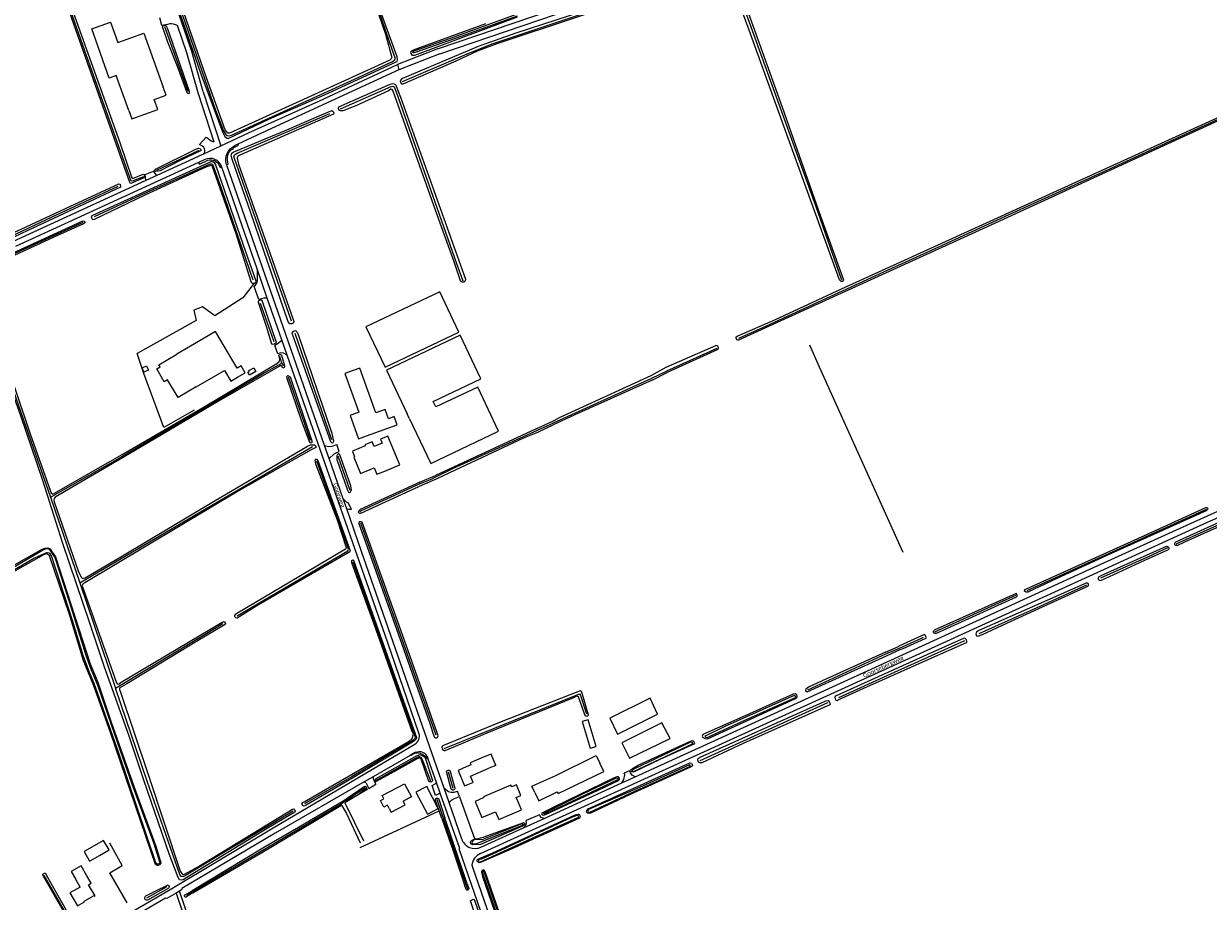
# Model space of a CAD drawing. Extents: x 177628 to 188968, y 384226 to 390673.
# Tile 312 of 393: x 183704 to 184380, y 388904 to 389405. Entities that reach past the tile are written whole.
import ezdxf

# ---------------------------------------------------------------- set-up
doc = ezdxf.new("R2010")
doc.units = 0
for name, color, linetype, lineweight in [('B01_T', 14, 'Continuous', 9), ('B02_F', 14, 'Continuous', 9), ('B02_T', 14, 'Continuous', 9), ('B03_F', 14, 'Continuous', 9), ('B11_S', 14, 'Continuous', 9), ('B14_F', 14, 'Continuous', 9), ('T02_F', 253, 'RASTER', 9), ('T03_F', 253, 'Continuous', 9), ('T04_F', 253, 'HAAG', 9), ('T07_F', 253, 'Continuous', 9), ('T09_F', 253, 'Continuous', 9), ('T22_F', 253, 'Continuous', 9), ('V00_F', 8, 'Continuous', 9), ('V00_T', 8, 'Continuous', 9), ('V06_F', 8, 'Continuous', 9), ('V06_T', 8, 'Continuous', 9), ('W01_F', 253, 'Continuous', 9), ('Z06', 7, 'Continuous', 9)]:
    doc.layers.add(name, color=color, linetype=linetype, lineweight=lineweight)
doc.styles.add('Legend', font='calibri.ttf')
doc.linetypes.add('HAAG', pattern='A,4,-1,[5,TOPOCAD.SHX,S=0.35,R=0,X=-0.35,Y=-0.35],-1', length=6)
doc.linetypes.add('RASTER', pattern='A,4,-1,[4,TOPOCAD.SHX,S=0.5,R=0,X=-0.5,Y=0],-1', length=6)

msp = doc.modelspace()

# ---------------------------------------------------------------- linework, layer by layer
at = {"layer": 'B01_T', "linetype": 'Continuous'}
for points in [[(183764.02, 389355.346), (183756.892, 389375.354), (183752.86, 389373.916), (183742.841, 389402.025), (183753.616, 389405.865), (183757.771, 389394.204), (183772.683, 389399.517), (183783.611, 389368.824)], [(183764.02, 389355.346), (183765.698, 389350.636), (183780.664, 389355.965), (183778.609, 389361.735), (183785.288, 389364.114), (183783.611, 389368.824)], [(183809.26, 389226.637), (183791.547, 389216.239)], [(183826.128, 389203.009), (183830.447, 389205.545), (183828.113, 389209.517), (183825.877, 389208.204), (183813.562, 389229.166), (183809.26, 389226.637)], [(183802.565, 389197.45), (183818.591, 389206.907), (183822.248, 389200.71), (183826.128, 389203.009)], [(183903.017, 389166.084), (183898.833, 389164.363), (183899.019, 389163.911)], [(183910.315, 389149.451), (183918.701, 389152.899), (183911.913, 389169.408), (183907.704, 389167.678), (183908.674, 389165.319), (183904.103, 389163.442), (183903.017, 389166.084)], [(183899.019, 389163.911), (183899.08, 389163.762), (183891.686, 389160.719), (183892.957, 389157.63), (183892.889, 389157.602)], [(183892.889, 389157.602), (183892.476, 389157.432), (183896.321, 389148.079), (183904.182, 389151.311), (183905.725, 389147.564), (183910.315, 389149.451)], [(183909.719, 388962.243), (183908.728, 388964.129), (183921.453, 388970.816), (183925.396, 388963.311), (183920.705, 388960.848)], [(183986.282, 388960.53), (183985.272, 388962.887), (183987.965, 388964.041), (183985.365, 388970.107), (183982.654, 388968.945), (183982.217, 388969.965), (183966.518, 388963.235), (183966.684, 388962.847), (183966.314, 388962.689)], [(183911.678, 388958.514), (183909.696, 388957.473), (183907.736, 388961.201), (183909.719, 388962.243)], [(183966.314, 388962.689), (183961.714, 388960.723), (183965.684, 388951.446), (183973.442, 388954.766), (183975.335, 388950.345), (183988.262, 388955.911), (183986.282, 388960.53)], [(183912.669, 388956.629), (183911.678, 388958.514)], [(183740.073, 388918.279), (183736.863, 388923.972), (183731.14, 388920.71), (183733.556, 388916.473)], [(183732.2, 388905.284), (183734.692, 388900.965), (183738.806, 388903.34), (183738.604, 388903.69), (183744.27, 388906.963), (183744.487, 388906.587), (183744.78, 388906.758), (183741.106, 388913.121), (183742.566, 388913.963), (183740.073, 388918.279)], [(183736.246, 388911.755), (183730.427, 388908.438), (183732.2, 388905.284)]]:
    msp.add_lwpolyline(points, dxfattribs=at)
at = {"layer": 'B02_F', "linetype": 'Continuous'}
for points in [[(183970.926, 388987.766), (183966.962, 388986.093)], [(183973.664, 388981.281), (183969.702, 388979.603)]]:
    msp.add_lwpolyline(points, dxfattribs=at)
at = {"layer": 'B02_T', "linetype": 'Continuous'}
for points in [[(183941.566, 389251.727), (183899.472, 389231.762), (183910.375, 389208.772), (183952.436, 389228.807), (183941.566, 389251.727)], [(183937.841, 389189.183), (183965.098, 389202.11), (183953.27, 389227.049), (183911.168, 389207.101), (183923.003, 389182.146)], [(183892.063, 389206.877), (183887.39, 389205.205), (183895.344, 389182.993), (183890.381, 389181.216), (183895.149, 389167.9), (183899.834, 389169.578)], [(183899.834, 389169.578), (183917.31, 389175.837), (183915.631, 389180.525), (183912.317, 389179.338), (183910.442, 389184.572), (183905.025, 389182.63), (183895.864, 389208.237), (183892.063, 389206.877)], [(183936.431, 389153.833), (183975.225, 389172.232), (183963.343, 389197.285), (183939.292, 389186.114)], [(183924.402, 389179.197), (183936.431, 389153.833)], [(183966.962, 388986.093), (183958.875, 388982.675), (183959.354, 388981.542), (183956.646, 388980.398)], [(183995.869, 388965.779), (183994.125, 388969.418), (184007.843, 388975.553), (184030.866, 388986.979), (184033.018, 388982.486)], [(183995.869, 388965.779), (183998.101, 388961.121), (184008.679, 388966.19), (184009.119, 388965.272), (184035.264, 388977.798), (184033.018, 388982.486)], [(183956.646, 388980.398), (183952.031, 388978.448), (183955.801, 388969.527), (183960.4, 388971.473)], [(183960.4, 388971.473), (183960.59, 388971.553), (183959.084, 388975.107), (183969.702, 388979.603)], [(183747.31, 388929.801), (183752.795, 388932.953), (183749.666, 388938.398), (183738.526, 388931.997), (183738.748, 388931.63)], [(183738.748, 388931.63), (183741.449, 388926.925)], [(183742.039, 388926.761), (183747.31, 388929.801)], [(183741.449, 388926.925), (183741.663, 388926.554), (183742.039, 388926.761)]]:
    msp.add_lwpolyline(points, dxfattribs=at)
at = {"layer": 'B03_F', "linetype": 'Continuous'}
for points in [[(184038.685, 389008.317), (184043.061, 388999.102), (184065.884, 389010.509), (184061.726, 389019.677), (184038.685, 389008.317)], [(184045.481, 388994.257), (184049.911, 388985.461), (184073.064, 388996.577), (184068.482, 389005.598), (184045.481, 388994.257)]]:
    msp.add_lwpolyline(points, dxfattribs=at)
at = {"layer": 'B11_S', "linetype": 'Continuous'}
for points in [[(183802.565, 389197.45), (183792.232, 389191.391), (183786.216, 389201.633), (183784.253, 389200.48), (183779.956, 389207.794), (183781.919, 389208.947), (183781.204, 389210.163), (183791.547, 389216.239)], [(183912.669, 388956.629), (183913.787, 388954.502), (183921.822, 388958.721), (183920.705, 388960.848)], [(183736.246, 388911.755), (183733.556, 388916.473)]]:
    msp.add_lwpolyline(points, dxfattribs=at)
at = {"layer": 'B14_F', "linetype": 'Continuous'}
for points in [[(183772.657, 389205.999), (183771.583, 389208.433), (183774.082, 389209.53), (183775.194, 389207.148), (183772.657, 389205.999)], [(183832.891, 389204.301), (183832.026, 389205.867), (183832.926, 389206.364), (183832.647, 389206.87), (183835.388, 389208.381), (183836.531, 389206.309), (183832.891, 389204.301)], [(183939.292, 389186.114), (183937.841, 389189.183)], [(183924.402, 389179.197), (183923.003, 389182.146)], [(184026.355, 389007.348), (184022.835, 389006.275), (184027.468, 388991.073), (184030.988, 388992.146), (184026.355, 389007.348)], [(183973.664, 388981.281), (183970.926, 388987.766)], [(183940.652, 388956.678), (183934.173, 388969.235), (183927.997, 388966.05), (183934.618, 388953.496), (183940.652, 388956.678)]]:
    msp.add_lwpolyline(points, dxfattribs=at)
at = {"layer": 'T02_F', "linetype": 'RASTER'}
msp.add_lwpolyline([(183835.534, 389256.681), (183829.15, 389248.363), (183813.155, 389238.119), (183806.141, 389243.295), (183801.218, 389241.372), (183802.45, 389235.454), (183768.787, 389216.512)], dxfattribs=at)
at = {"layer": 'T03_F', "linetype": 'Continuous'}
for points in [[(183801.374, 389184.24), (183783.947, 389174.243), (183772.666, 389205.089), (183768.787, 389216.512)], [(183896.177, 388934.359), (183941.217, 388955.301)]]:
    msp.add_lwpolyline(points, dxfattribs=at)
at = {"layer": 'T04_F', "linetype": 'HAAG'}
for points in [[(183895.039, 388964.436), (183887.427, 388959.808), (183897.962, 388938.149)], [(183900.439, 388967.719), (183895.039, 388964.436)], [(183961.647, 388939.35), (183953.143, 388963.083)], [(183763.111, 388902.688), (183753.265, 388919.82), (183760.315, 388924.067), (183753.186, 388936.816)]]:
    msp.add_lwpolyline(points, dxfattribs=at)
at = {"layer": 'T07_F', "linetype": 'Continuous'}
for points in [[(183774.934, 389469.346), (183782.124, 389446.175), (183813.467, 389355.607), (183818.133, 389343.824), (183819.241, 389341.859), (183820.19, 389341.056), (183821.354, 389340.906), (183822.624, 389341.391), (183892.983, 389373.216), (183914.236, 389383.283), (183915.675, 389384.126), (183916.092, 389384.686), (183916.166, 389385.461), (183914.757, 389389.023), (183895.877, 389444.203), (183870.696, 389516.945), (183864.594, 389535.267)], [(183772.4, 389317.57), (183766.443, 389315.175), (183765.397, 389314.997), (183764.551, 389317.192), (183736.549, 389395.87), (183714.784, 389458.208), (183705.611, 389484.865), (183704.907, 389486.432)], [(184083.963, 389431.191), (184106.116, 389438.371), (184106.443, 389438.148), (184106.952, 389437.038), (184156.062, 389301.063), (184171.005, 389258.74)], [(183920.366, 389372.018), (183957.286, 389387.84), (183972.108, 389393.596), (184078.687, 389429.516)], [(183797.896, 389366.271), (183784.566, 389403.24)], [(184112.425, 389225.264), (184128.11, 389232.359), (184157.521, 389246.004), (184195.188, 389263.288), (184226.533, 389277.597), (184264.693, 389295.107), (184322.418, 389321.372), (184408.227, 389360.597), (184475.782, 389391.297)], [(183884.874, 389356.35), (183913.885, 389369.105), (183914.723, 389369.304), (183915.488, 389368.85), (183916.63, 389366.092), (183951.18, 389267.927)], [(183856.94, 389235.039), (183835.319, 389297.137), (183824.337, 389327.953), (183823.982, 389329.4), (183824.306, 389330.044), (183825.952, 389331.047), (183878.842, 389353.706)], [(183780.132, 389321.298), (183804.164, 389332.729)], [(183834.987, 389258.43), (183819.121, 389304.849), (183812.271, 389324.146), (183812.024, 389324.513), (183811.311, 389324.83), (183810.33, 389324.703), (183770.523, 389306.825), (183744.199, 389294.645)], [(183685.812, 389278.527), (183720.214, 389294.698), (183758.045, 389312.247)], [(183737.853, 389291.38), (183697.312, 389273.007), (183675.133, 389261.997)], [(183951.18, 389267.927), (183954.831, 389258.17)], [(183675.133, 389261.997), (183693.877, 389207.683), (183719.273, 389134.464)], [(183847.078, 389223.267), (183839.26, 389245.212)], [(183879.885, 389167.356), (183858.972, 389228.045)], [(184071.249, 389206.637), (184099.92, 389219.607)], [(184206.286, 389102.864), (184188.488, 389142.133), (184175.24, 389171.691), (184158.385, 389208.77), (184152.947, 389221.295)], [(183851.47, 389211.154), (183850.351, 389214.956)], [(183719.273, 389134.464), (183756.293, 389155.548), (183795.294, 389178.433), (183840.347, 389204.925), (183851.47, 389211.154)], [(183851.47, 389211.154), (183852.311, 389209.488)], [(184062.987, 389202.7), (184070.636, 389206.36)], [(184070.636, 389206.36), (184071.249, 389206.637)], [(183867.77, 389166.8), (183855.135, 389203.041)], [(184006.607, 389176.902), (184062.608, 389202.527)], [(184062.608, 389202.527), (184062.987, 389202.7)], [(183997.142, 389172.675), (183949.172, 389150.909), (183939.509, 389146.175)], [(183997.453, 389172.816), (183997.142, 389172.675)], [(183997.453, 389172.816), (184004.578, 389175.973)], [(184004.578, 389175.973), (184006.607, 389176.902)], [(183736.032, 389085.544), (183811.438, 389130.002), (183868.986, 389163.416)], [(183883.343, 389158.186), (183890.239, 389138.44)], [(183825.862, 389066.749), (183889.19, 389103.942), (183889.531, 389104.729), (183889.109, 389106.053), (183871.441, 389155.068)], [(183930.673, 389142.235), (183937.24, 389145.063)], [(183939.509, 389146.175), (183937.24, 389145.063)], [(183930.673, 389142.235), (183896.66, 389126.751), (183895.905, 389126.082)], [(183719.273, 389134.464), (183736.032, 389085.544)], [(184276.938, 389081.155), (184379.359, 389127.692)], [(183896.326, 389119.778), (183939.268, 388998.673)], [(184396.508, 389123.259), (184373.71, 389113.065), (184361.854, 389107.643)], [(184357.147, 389105.491), (184345.781, 389100.294), (184318.85, 389088.158)], [(183892.042, 389097.478), (183914.341, 389034.943), (183927.412, 388998.041), (183927.483, 388997.229), (183926.906, 388996.119), (183925.775, 388995.298), (183891.549, 388974.947), (183864.401, 388959.292)], [(183736.032, 389085.544), (183756.411, 389025.359)], [(184310.854, 389084.267), (184282.518, 389071.22), (184249.443, 389056.488)], [(184224.357, 389057.496), (184270.9, 389078.66)], [(183756.411, 389025.359), (183817.8, 389062.372)], [(184241.207, 389052.442), (184201.094, 389034.347), (184169.202, 389019.846)], [(184204.042, 389048.258), (184216.581, 389053.96)], [(184216.581, 389053.96), (184217.822, 389054.524)], [(184151.743, 389024.443), (184196.361, 389045.102)], [(184196.361, 389045.102), (184204.042, 389048.258)], [(183857.808, 388955.12), (183819.298, 388932.14), (183796.858, 388918.585), (183795.385, 388917.849), (183794.692, 388917.651), (183793.983, 388917.748), (183793.09, 388918.907), (183774.604, 388972.21), (183756.411, 389025.359)], [(183944.023, 388991.009), (184021.422, 389022.065), (184021.974, 389021.266), (184025.422, 389010.649)], [(184162.995, 389016.998), (184121.117, 388998.003), (184090.066, 388983.8)], [(183905.53, 388972.801), (183926.437, 388984.681), (183929.565, 388986.307), (183929.98, 388986.371), (183930.507, 388985.914), (183931.28, 388985.062), (183931.934, 388983.774), (183936.495, 388971.807)], [(183949.21, 388967.992), (183946.516, 388977.367)], [(183884.835, 388959.172), (183898.975, 388968.614)], [(183943.508, 388951.429), (183940.055, 388961.87)], [(183800.848, 388909.392), (183845.724, 388935.891), (183884.835, 388959.172)], [(183884.835, 388959.172), (183885.147, 388958.967), (183885.321, 388958.761), (183885.395, 388958.634)], [(183885.395, 388958.634), (183888.253, 388953.708), (183896.23, 388937.129)], [(183943.508, 388951.429), (183943.606, 388951.144)], [(183943.606, 388951.144), (183956.443, 388913.462)], [(183736.021, 388882.904), (183715.754, 388918.473)], [(183785.822, 388911.957), (183774.192, 388905.511)], [(183800.848, 388909.392), (183796.843, 388907.123)], [(183956.443, 388913.462), (183957.521, 388910.633)]]:
    msp.add_lwpolyline(points, dxfattribs=at)
at = {"layer": 'T09_F', "linetype": 'Continuous'}
for points in [[(183705.727, 389488.408), (183722.277, 389439.519), (183738.957, 389392.967), (183758.848, 389337.112), (183765.729, 389316.901), (183765.868, 389316.797), (183766.81, 389316.836), (183772.211, 389318.95), (183772.664, 389318.917), (183773.016, 389318.22), (183773.192, 389317.697), (183772.323, 389316.822), (183765.252, 389313.69), (183764.868, 389313.932), (183764.587, 389314.315), (183722.72, 389432.926), (183704.134, 389485.158)], [(184118.249, 389401.218), (184105.263, 389436.573), (184105.035, 389436.9), (184103.901, 389436.896), (184083.844, 389429.864), (184083.264, 389430.013), (184082.707, 389430.616), (184082.728, 389431.574), (184083.558, 389432.182), (184105.654, 389439.674), (184106.536, 389439.804), (184107.268, 389439.479), (184108.105, 389438.071), (184137.114, 389357.216), (184158.946, 389294.956), (184172.062, 389258.593), (184172.013, 389258.063), (184171.485, 389257.734), (184171.208, 389257.657), (184170.83, 389257.782), (184169.819, 389258.66), (184140.557, 389339.64), (184118.249, 389401.218)], [(183899.456, 389431.682), (183910.591, 389398.926)], [(184052.527, 389421.632), (184030.657, 389414.442), (183984.951, 389399.578), (183963.535, 389391.987), (183920.388, 389373.68), (183919.684, 389373.324), (183919.057, 389372.44), (183919.289, 389371.231), (183919.719, 389370.628), (183920.677, 389370.606), (183951.042, 389383.851), (183963.192, 389389.415), (183974.34, 389393.59), (184019.742, 389408.681), (184078.608, 389428.484), (184079.462, 389429.042), (184079.864, 389429.497), (184079.888, 389429.825), (184079.634, 389430.328), (184078.752, 389430.45), (184052.527, 389421.632)], [(183788.702, 389423.786), (183805.227, 389376.273), (183817.588, 389343.165), (183818.916, 389340.534), (183820.129, 389339.67), (183820.812, 389339.471), (183844.047, 389350.539), (183875.815, 389364.399), (183916.667, 389383.116), (183917.178, 389383.49), (183917.532, 389384.097), (183917.53, 389384.717), (183917.23, 389386.003), (183906.479, 389415.689)], [(183910.591, 389398.926), (183914.3, 389385.728), (183913.916, 389384.874), (183913.066, 389384.173), (183868.002, 389363.563), (183821.546, 389342.405), (183820.491, 389342.494), (183819.79, 389343.344), (183819.088, 389344.35), (183808.337, 389374.114), (183790.416, 389425.855)], [(183985.877, 389408.636), (183953.576, 389396.789), (183927.159, 389386.872), (183926.058, 389386.899), (183925.56, 389387.347), (183925.2, 389388.059), (183925.15, 389388.927), (183925.707, 389389.441), (183926.635, 389390.065), (183967.858, 389405.124)], [(183791.979, 389379.74), (183797.149, 389365.702), (183797.389, 389365.464), (183798.155, 389365.132), (183798.632, 389365.373), (183798.629, 389366.33), (183786.06, 389402.381), (183785.482, 389403.527), (183784.763, 389404.002), (183784.428, 389403.953), (183783.569, 389403.519), (183783.14, 389403.183), (183783.671, 389401.894), (183786.137, 389394.636), (183791.979, 389379.74)], [(184111.35, 389226.454), (184133.262, 389236.038), (184170.915, 389253.44), (184355.841, 389337.615), (184408.145, 389361.553), (184475.455, 389392.192), (184476.651, 389392.555), (184476.969, 389392.267), (184477.148, 389391.606), (184477.057, 389391.131), (184476.643, 389390.817), (184410.588, 389360.816), (184354.853, 389335.18), (184251.777, 389287.881), (184138.478, 389236.14), (184112.103, 389224.227)], [(183893.612, 389358.093), (183886.315, 389355.293), (183884.652, 389355.211), (183883.995, 389355.763), (183883.715, 389356.568), (183884.014, 389357.477), (183913.221, 389370.389), (183914.731, 389370.773), (183915.639, 389370.726), (183916.371, 389370.275), (183916.6, 389369.822), (183919.145, 389363.028), (183952.522, 389269.731)], [(183949.744, 389268.883), (183941.057, 389293.108), (183914.974, 389366.54), (183914.417, 389367.395), (183913.635, 389367.568), (183912.302, 389366.706), (183893.612, 389358.093)], [(183852.844, 389343.701), (183874.052, 389352.954), (183879.914, 389355.345), (183880.647, 389354.894), (183881.154, 389353.888), (183880.98, 389353.232), (183827.394, 389329.971), (183826.011, 389329.21), (183825.839, 389328.176), (183826.608, 389324.777), (183841.865, 389281.795), (183858.272, 389234.785), (183857.898, 389233.901), (183857.118, 389233.445), (183856.009, 389233.516), (183855.097, 389234.697), (183833.643, 389296.959), (183822.968, 389327.611), (183822.482, 389329.574), (183822.804, 389331.062), (183823.709, 389331.519), (183852.844, 389343.701)], [(183792.66, 389326.43), (183781.874, 389320.986), (183779.485, 389320.499), (183778.528, 389320.734), (183779.718, 389322.173), (183802.244, 389333.304), (183804.011, 389333.836), (183804.825, 389333.648), (183805.403, 389332.503), (183792.66, 389326.43)], [(183835.534, 389256.681), (183836.085, 389256.934), (183836.48, 389257.382), (183836.824, 389257.94), (183829.432, 389278.556), (183813.51, 389324.734), (183813.097, 389325.345), (183812.327, 389325.859), (183811.684, 389326.097), (183811.172, 389326.196), (183742.956, 389295.227), (183742.556, 389294.643), (183742.779, 389294.012), (183743.163, 389293.321), (183743.349, 389293.207), (183744.492, 389293.331), (183773.407, 389307.199), (183808.198, 389323.231), (183810.999, 389324.249), (183811.426, 389324.045), (183825.069, 389285.157)], [(183685.38, 389279.958), (183702.484, 389287.568), (183727.952, 389299.479), (183758.274, 389313.498), (183759.165, 389313.261), (183759.274, 389311.686), (183706.425, 389286.898), (183686.173, 389277.332)], [(183750.242, 389037.309), (183741.842, 389062.569), (183726.39, 389108.129), (183714.883, 389143.988), (183702.341, 389180.956), (183688.738, 389218.68), (183675.234, 389258.63), (183674.524, 389259.903), (183673.706, 389260.714), (183672.728, 389261.171), (183672.373, 389261.74), (183673.346, 389262.639), (183697.673, 389273.967), (183737.469, 389292.219), (183738.011, 389292.356), (183738.608, 389292.25), (183738.909, 389291.79), (183738.883, 389291.301), (183738.234, 389290.702), (183723.28, 389283.969), (183696.515, 389271.683), (183677.842, 389262.644)], [(183825.069, 389285.157), (183833.472, 389258.269), (183833.877, 389257.388), (183834.561, 389256.768), (183835.534, 389256.681)], [(183953.499, 389258.038), (183949.744, 389268.883)], [(183952.522, 389269.731), (183956.196, 389259.13)], [(183842.419, 389232.231), (183845.445, 389222.149), (183846.088, 389221.911), (183847.071, 389222.095), (183847.732, 389222.398), (183848.202, 389222.681), (183848.347, 389222.947), (183840.25, 389246.841), (183839.662, 389247.105), (183839.226, 389247.038), (183838.65, 389246.841), (183837.904, 389246.432), (183837.861, 389245.945), (183842.419, 389232.231)], [(183870.766, 389189.65), (183879.246, 389166.348), (183879.879, 389165.595), (183880.232, 389165.52), (183880.811, 389165.749), (183881.136, 389166.481), (183880.162, 389170.787), (183860.947, 389227.236), (183860.084, 389228.82), (183859.326, 389229.447), (183858.419, 389229.368), (183857.413, 389228.86), (183857.138, 389228.153), (183858.259, 389225.058), (183870.766, 389189.65)], [(184112.103, 389224.227), (184111.74, 389224.22), (184111.235, 389224.434), (184110.954, 389224.704), (184110.787, 389225.253), (184110.776, 389225.771), (184110.874, 389226.049), (184111.35, 389226.454)], [(183691.487, 389218.956), (183707.666, 389170.761), (183719.261, 389137.936), (183719.716, 389136.944), (183720.541, 389136.455), (183720.676, 389136.451), (183721.172, 389136.678), (183760.21, 389158.86), (183807.011, 389186.07), (183848.522, 389210.854), (183849.837, 389212.057), (183850.122, 389212.455), (183850.255, 389213.183), (183850.025, 389214.411), (183849.73, 389215.343), (183849.684, 389215.588), (183850.075, 389215.901), (183850.511, 389215.968), (183850.867, 389216.064), (183851.149, 389215.594), (183852.545, 389211.099), (183852.901, 389209.595), (183853.014, 389208.913), (183852.729, 389208.516), (183852.424, 389208.309), (183851.988, 389208.243), (183851.786, 389208.683), (183851.221, 389209.624), (183850.844, 389209.718), (183850.488, 389209.622), (183815.311, 389189.345), (183766.975, 389160.83), (183722.048, 389134.479), (183721.423, 389133.659), (183721.155, 389132.936), (183721.495, 389131.758), (183735.1, 389092.519), (183736.844, 389088.718), (183737.452, 389088.264), (183737.905, 389088.004), (183738.426, 389088.177), (183739.142, 389088.505), (183760.392, 389101.057), (183812.441, 389131.943), (183866.088, 389163.562)], [(184070.835, 389208.735), (184099.32, 389221.193)], [(184100.333, 389218.892), (184071.436, 389205.686)], [(184100.333, 389218.892), (184100.569, 389219.156), (184100.717, 389219.538), (184100.708, 389219.953), (184100.56, 389220.45), (184100.398, 389220.758), (184100.064, 389221.027), (184099.32, 389221.193)], [(184062.21, 389203.992), (184070.835, 389208.735)], [(184062.911, 389201.413), (184071.436, 389205.686)], [(183862.279, 389179.124), (183867.085, 389166.325), (183867.389, 389165.664), (183867.981, 389165.535), (183868.582, 389165.678), (183868.727, 389165.944), (183868.8, 389166.512), (183856.274, 389203.111), (183855.052, 389203.884), (183854.696, 389203.788), (183854.136, 389203.264), (183854.245, 389202.447), (183862.279, 389179.124)], [(184062.911, 389201.413), (184020.808, 389182.455), (184006.414, 389175.907)], [(184006.892, 389178.367), (184009.949, 389180.073), (184062.21, 389203.992)], [(183996.729, 389173.525), (184006.892, 389178.367)], [(183996.729, 389173.525), (183996.325, 389173.326), (183939.109, 389146.948)], [(183940.016, 389145.197), (183947.318, 389148.547), (183989.998, 389168.627), (183997.602, 389171.731)], [(183997.602, 389171.731), (184006.414, 389175.907)], [(183866.088, 389163.562), (183867.876, 389164.316), (183868.939, 389164.47), (183869.727, 389164.498), (183870.158, 389164.43), (183870.581, 389164.09), (183870.889, 389163.564), (183870.921, 389162.912), (183868.188, 389161.458), (183827.522, 389138.463), (183738.852, 389085.505), (183737.661, 389084.758), (183737.516, 389084.492), (183737.498, 389083.95), (183756.934, 389028.513), (183757.402, 389027.928), (183757.885, 389027.749), (183758.456, 389027.812), (183759.737, 389028.799), (183817.323, 389063.026), (183818.009, 389063.274), (183818.47, 389063.286), (183818.711, 389063.197), (183819.171, 389062.34), (183818.992, 389061.858), (183802.634, 389052.018), (183762.986, 389027.823), (183758.951, 389025.571), (183758.811, 389025.44), (183758.648, 389024.632), (183759.305, 389023.2), (183775.034, 388976.132), (183793.361, 388920.787), (183794.657, 388918.981), (183795.44, 388918.873), (183803.841, 388923.529), (183857.524, 388956.231), (183858.291, 388956.45), (183858.688, 388956.165), (183859.113, 388955.093), (183858.854, 388954.641), (183843.051, 388945.189), (183797.257, 388917.24), (183795.044, 388915.958), (183794.087, 388915.718), (183792.897, 388915.84), (183792.155, 388917.166), (183787.105, 388930.788), (183772.644, 388972.768), (183764.211, 388997.975)], [(183888.877, 389138.514), (183889.537, 389137.332), (183890.041, 389137.208), (183890.695, 389137.538), (183891.119, 389138.699), (183890.757, 389141.041), (183885.205, 389156.543), (183884.491, 389158.707), (183883.784, 389159.234), (183883.155, 389158.979), (183882.73, 389158.07), (183882.838, 389156.105), (183888.877, 389138.514)], [(183882.921, 389121.64), (183888.114, 389105.817), (183888.156, 389105.436), (183888.032, 389104.979), (183887.782, 389104.798), (183825.16, 389067.593), (183824.72, 389067.391), (183824.3, 389066.998), (183824.367, 389066.562), (183824.569, 389066.122), (183824.881, 389065.731), (183825.795, 389065.484), (183825.96, 389065.56), (183837.071, 389072.592), (183890.29, 389103.548), (183890.54, 389103.729), (183872.086, 389155.281), (183871.803, 389155.752), (183871.271, 389156.041), (183870.759, 389156.139), (183870.283, 389155.721), (183870.362, 389154.824), (183870.698, 389153.511), (183882.921, 389121.64)], [(183930.253, 389143.097), (183939.109, 389146.948)], [(183931.649, 389141.473), (183940.016, 389145.197)], [(183930.253, 389143.097), (183896.115, 389127.432), (183895.349, 389126.693)], [(183896.585, 389125.334), (183931.649, 389141.473)], [(184293.863, 389088.002), (184277.47, 389080.283), (184276.366, 389080.22), (184275.527, 389080.869), (184275.757, 389081.762), (184276.674, 389082.232), (184346.129, 389113.659), (184379.02, 389128.653), (184379.461, 389128.659), (184379.891, 389128.364), (184380.109, 389127.676), (184379.855, 389127.264), (184379.216, 389126.725), (184324.647, 389102.227), (184293.863, 389088.002)], [(184396.723, 389124.452), (184388.101, 389120.763), (184361.793, 389108.894)], [(183895.379, 389119.402), (183905.064, 389092.16), (183919.89, 389050.626), (183935.648, 389005.878), (183938.477, 388997.676), (183938.916, 388997.041), (183939.656, 388997.036), (183940.307, 388997.335), (183940.634, 388998.124), (183940.191, 388999.841), (183920.363, 389055.815), (183897.307, 389120.168)], [(184362.683, 389106.876), (184367.092, 389108.899), (184396.353, 389122.06), (184397.091, 389122.487)], [(183698.836, 389095.76), (183714.652, 389104.846), (183716.339, 389105.455), (183717.818, 389105.648), (183719.123, 389105.048), (183720.306, 389103.092), (183722.225, 389100.351), (183741.959, 389039.313), (183746.292, 389028.838), (183753.878, 389006.046), (183767.036, 388968.764), (183779.598, 388934.477), (183782.359, 388925.657), (183781.96, 388924.636), (183781.68, 388924.383), (183780.57, 388924.091), (183780.171, 388924.111), (183779.241, 388924.746), (183753.791, 388999.56), (183744.101, 389026.705), (183737.937, 389041.653), (183736.203, 389047.536), (183730.233, 389067.388), (183718.757, 389100.98), (183718.149, 389101.625)], [(184356.296, 389106.414), (184319.001, 389089.588), (184317.782, 389088.852), (184317.428, 389087.977), (184317.647, 389087.5), (184318.157, 389087.067), (184319.057, 389086.947), (184346.378, 389099.394)], [(184346.378, 389099.394), (184357.305, 389104.408)], [(183718.149, 389101.625), (183716.946, 389102.14), (183715.697, 389101.722), (183686.758, 389085.578), (183655.645, 389067.114), (183599.5, 389033.698), (183599.097, 389033.131), (183598.931, 389032.472)], [(183904.058, 389061.916), (183891.544, 389096.454), (183891.385, 389097.381), (183891.336, 389098.359), (183891.997, 389098.662), (183892.183, 389098.548), (183892.436, 389097.997), (183919.039, 389023.308), (183928.257, 388997.261), (183928.243, 388996.855), (183927.895, 388996.161), (183926.749, 388995.169), (183925.969, 388994.544), (183891.375, 388973.869), (183865.365, 388958.466), (183864.514, 388958.142), (183864.103, 388958.02), (183863.726, 388958.114), (183863.434, 388958.314), (183863.101, 388958.894), (183862.874, 388959.39), (183863.188, 388959.868), (183863.493, 388960.074), (183864.21, 388960.403), (183924.201, 388995.2), (183925.821, 388996.611), (183926.53, 388999.136), (183925.847, 389000.624), (183904.058, 389061.916)], [(184290.323, 389073.895), (184311.661, 389083.686), (184312.071, 389084.052), (184312.109, 389084.647), (184311.836, 389085.145), (184311.106, 389085.477), (184249.021, 389058.099), (184248.001, 389057.32), (184247.663, 389056.409), (184248.152, 389055.344), (184248.741, 389055.125), (184251.413, 389056.085), (184262.911, 389061.45), (184290.323, 389073.895)], [(184224.776, 389056.539), (184270.933, 389077.579), (184271.387, 389077.984), (184271.419, 389078.344), (184271.143, 389079.053), (184270.693, 389079.389), (184223.985, 389058.493)], [(184224.776, 389056.539), (184224.276, 389056.546), (184223.908, 389056.78), (184223.571, 389057.24), (184223.476, 389057.652), (184223.487, 389057.946), (184223.621, 389058.173), (184223.985, 389058.493)], [(184219.074, 389041.201), (184242.327, 389051.471), (184242.627, 389051.786), (184242.588, 389052.258), (184242.288, 389053.009), (184241.68, 389053.753), (184240.96, 389053.867), (184219.631, 389044.347), (184167.987, 389020.96), (184167.359, 389020.583), (184167.144, 389020.084), (184167.387, 389019.262), (184167.781, 389018.598), (184168.608, 389018.444), (184169.175, 389018.66), (184183.812, 389025.421), (184219.074, 389041.201)], [(184218.051, 389055.838), (184214.989, 389054.468), (184203.666, 389049.321), (184203.539, 389049.257)], [(184204.453, 389047.44), (184206.126, 389048.038), (184218.848, 389053.837)], [(184218.848, 389053.837), (184219.24, 389054.122), (184219.287, 389054.33), (184219.173, 389054.845), (184218.936, 389055.462), (184218.81, 389055.684), (184218.582, 389055.852), (184218.051, 389055.838)], [(184196.075, 389046.039), (184159.969, 389029.664), (184152.096, 389025.904), (184150.7, 389024.869), (184150.511, 389023.995), (184150.813, 389023.444), (184151.328, 389023.287), (184196.722, 389043.924)], [(184196.075, 389046.039), (184203.539, 389049.257)], [(184196.722, 389043.924), (184204.453, 389047.44)], [(183764.211, 388997.975), (183751.642, 389033.189), (183750.242, 389037.309)], [(183975.74, 389005.718), (183943.73, 388992.556), (183943.039, 388992.238), (183942.838, 388991.605), (183942.904, 388990.601), (183943.702, 388989.934), (183944.077, 388989.761), (183944.74, 388989.819), (183968.718, 388999.887), (184018.141, 389020.154), (184019.949, 389020.934), (184020.542, 389020.714), (184024.017, 389010.889), (184024.446, 389009.954), (184025.092, 389009.512), (184025.729, 389009.41), (184026.177, 389009.615), (184026.446, 389009.887), (184022.644, 389023.106), (184022.086, 389023.785), (184021.324, 389023.731), (184016.377, 389021.854), (183975.74, 389005.718)], [(184114.75, 388993.775), (184091.219, 388982.755), (184090.186, 388982.681), (184089.334, 388983.18), (184088.863, 388984.208), (184089.167, 388985.192), (184090.207, 388986.025), (184161.98, 389018.159), (184163.109, 389018.411), (184163.605, 389018.105), (184164.157, 389017.291), (184164.437, 389016.486), (184164.255, 389015.913), (184114.75, 388993.775)], [(184114.557, 389009.023), (184091.715, 388998.838), (184091.467, 388997.985), (184091.709, 388997.457), (184092.901, 388996.576), (184094.419, 388996.485), (184144.385, 389019.216), (184145.434, 389020.042), (184145.576, 389020.697), (184145.503, 389021.501), (184144.601, 389022.071), (184143.438, 389022.03), (184114.557, 389009.023)], [(184067.259, 388984.662), (184052.16, 388977.339), (184050.989, 388977.639), (184050.704, 388978.689), (184051.612, 388979.5), (184054.941, 388981.47), (184084.827, 388995.184), (184085.696, 388995.435), (184086.408, 388995.171), (184086.881, 388994.355), (184086.989, 388994.011), (184086.691, 388993.48), (184067.259, 388984.662)], [(183937.52, 388973.043), (183934.027, 388983.781), (183933.646, 388984.749), (183933.212, 388985.694), (183932.58, 388986.102), (183931.804, 388986.826), (183930.756, 388987.171), (183930.011, 388987.273), (183929.175, 388987.017), (183928.417, 388986.732), (183905.011, 388973.515), (183904.66, 388973.036), (183904.603, 388972.883), (183904.94, 388972.149), (183905.04, 388972.068), (183905.561, 388972.18), (183915.463, 388977.867), (183928.437, 388985.027), (183929.801, 388985.653), (183930.418, 388985.555), (183930.864, 388984.997), (183935.191, 388972.342)], [(184050.307, 388964.56), (184027.22, 388953.832), (184025.781, 388954.061), (184025.441, 388954.705), (184025.558, 388955.515), (184026.257, 388956.414), (184084.417, 388982.657), (184085.297, 388982.483), (184085.764, 388981.852), (184085.926, 388981.304), (184085.711, 388980.805), (184085.157, 388980.462), (184050.307, 388964.56)], [(183948.073, 388967.779), (183945.56, 388977.062)], [(183947.61, 388977.807), (183950.121, 388968.343)], [(183884.465, 388959.701), (183898.481, 388969.207)], [(184031.696, 388967.014), (184043.598, 388972.722), (184044.214, 388973.201), (184044.309, 388973.639), (184044.048, 388974.208), (184043.624, 388974.703), (184042.728, 388974.833), (184041.226, 388974.242), (184007.019, 388957.61), (183999.909, 388953.905), (183999.761, 388953.689), (184000.019, 388953.02), (184000.834, 388952.853), (184002.025, 388953.153), (184031.696, 388967.014)], [(183899.468, 388967.839), (183895.039, 388964.436)], [(183941.053, 388961.903), (183944.508, 388951.407)], [(183884.465, 388959.701), (183860.909, 388945.844), (183840.547, 388934.023), (183800.244, 388909.658)], [(183800.661, 388908.478), (183838.948, 388931.003), (183885.115, 388958.285)], [(183941.217, 388955.301), (183939.141, 388961.247)], [(183942.754, 388950.896), (183941.217, 388955.301)], [(183942.754, 388950.896), (183949.09, 388932.96), (183955.69, 388913.065)], [(183957.18, 388913.617), (183956.963, 388914.279), (183944.508, 388951.407)], [(183961.647, 388939.35), (183963.516, 388939.568), (183964.785, 388939.806), (183966.401, 388940.252), (183989.645, 388948.703), (183989.876, 388948.415), (183989.981, 388947.971), (183989.661, 388947.381), (183988.853, 388946.568), (183964.883, 388936.159)], [(183984.147, 388934.244), (183965.175, 388925.982), (183964.206, 388925.671), (183963.52, 388925.712), (183963.245, 388926.119), (183963.009, 388926.634), (183962.976, 388927.286), (183963.386, 388927.652), (183971.861, 388931.274), (184018.93, 388953.005), (184020.554, 388953.439), (184021.203, 388953.381), (184021.647, 388952.607), (184021.767, 388951.862), (184021.308, 388951.118), (183984.147, 388934.244)], [(183964.883, 388936.159), (183960.567, 388935.803), (183959.662, 388936.274), (183959.214, 388937.25), (183959.526, 388938.18), (183960.549, 388938.847), (183961.647, 388939.35)], [(183979.354, 388879.433), (183992.406, 388842.075), (184003.197, 388810.614), (184003.719, 388809.476), (184004.749, 388809.459), (184005.43, 388809.816), (184005.649, 388810.405), (183999.81, 388826.133), (183985.597, 388868.249), (183967.512, 388920.548), (183966.927, 388921.436), (183966.134, 388921.517), (183965.543, 388921.157), (183965.352, 388920.313), (183966.007, 388917.724), (183979.354, 388879.433)], [(183724.29, 388877.185), (183734.187, 388882.972), (183734.528, 388883.382), (183734.736, 388883.799), (183734.725, 388884.12), (183714.957, 388918.504), (183715.038, 388919.06), (183715.489, 388919.519), (183715.956, 388919.789), (183716.308, 388919.878), (183717.742, 388917.055), (183736.344, 388884.439), (183736.901, 388884.358), (183753.143, 388893.956), (183753.58, 388894.148), (183754.011, 388894.206), (183754.294, 388894.005), (183754.462, 388893.623), (183754.295, 388892.963), (183753.862, 388892.317), (183734.827, 388881.364), (183725.049, 388875.441)], [(183773.688, 388906.722), (183779.122, 388909.365), (183786.462, 388913.134), (183786.77, 388912.608), (183787.023, 388912.057), (183786.865, 388911.385), (183786.55, 388910.907), (183774.676, 388904.352)], [(183800.661, 388908.478), (183797.208, 388906.299), (183796.726, 388906.071), (183796.433, 388906.069), (183796.035, 388906.222), (183795.757, 388906.583), (183795.772, 388906.859), (183795.908, 388907.153), (183800.244, 388909.658)], [(183956.652, 388910.472), (183955.69, 388913.065)], [(183957.18, 388913.617), (183958.11, 388911.022)], [(183974.36, 388858.243), (183959.223, 388903.886), (183959.822, 388904.49), (183960.727, 388904.905), (183961.297, 388904.619), (183961.671, 388903.804), (183983.239, 388841.282)]]:
    msp.add_lwpolyline(points, dxfattribs=at)
at = {"layer": 'T09_F', "linetype": 'Continuous', "extrusion": (0, 0, -1)}
for centre, radius, start, end in [((-183954.777, 389258.758), 1.467, 165.306013, 330.608495), ((-183896.086, 389126.121), 0.932, 237.622603, 37.804842), ((-183896.432, 389119.562), 1.065, 351.360563, 145.3033), ((-184356.715, 389105.368), 1.127, 68.160625, 238.435403), ((-184362.307, 389107.915), 1.105, 250.094032, 62.308062), ((-183946.571, 388977.473), 1.091, 337.859623, 162.196607), ((-183898.965, 388968.516), 0.844, 54.976933, 233.402831), ((-183936.246, 388973.056), 1.274, 258.717128, 325.897211), ((-183936.246, 388973.057), 1.274, 180.612091, 258.724931), ((-183949.063, 388968.186), 1.07, 171.550105, 337.655782), ((-183940.07, 388961.652), 1.014, 336.437183, 165.689014), ((-183957.353, 388910.822), 0.783, 165.199046, 333.465085), ((-183774.427, 388905.639), 1.311, 259.068897, 55.670776)]:
    msp.add_arc(centre, radius, start, end, dxfattribs=at)
at = {"layer": 'T22_F', "linetype": 'Continuous'}
for points in [[(183782.979, 389403.932), (183781.84, 389408.303)], [(183804.441, 389336.023), (183808.187, 389340.196)], [(183773.307, 389318.913), (183778.075, 389320.651)], [(183838.286, 389247.34), (183835.664, 389254.885)], [(183849.113, 389216.363), (183847.418, 389221.211)], [(183884.209, 389160.674), (183882.853, 389164.562)], [(183891.285, 389127.683), (183889.33, 389131.324)], [(184050.025, 388978.21), (184046.907, 388976.876)], [(183901.129, 388968.139), (183905.173, 388970.597)], [(183952.847, 388963.578), (183951.781, 388966.642)], [(183998.5, 388953.075), (183990.849, 388949.867)]]:
    msp.add_lwpolyline(points, dxfattribs=at)
at = {"layer": 'V00_F', "linetype": 'Continuous'}
for points in [[(183823.318, 389333.402), (183823.798, 389333.63), (183823.59, 389334.09), (183826.607, 389335.585), (183826.367, 389336.186)], [(183803.898, 389325.749), (183804.406, 389324.832), (183809.246, 389326.937)], [(183819.844, 389324.575), (183820.833, 389324.77), (183820.413, 389327.281)], [(183780.089, 389318.28), (183778.075, 389320.651)], [(183815.402, 389324.511), (183816.149, 389322.757), (183817.107, 389323.032)], [(183773.682, 389315.329), (183773.307, 389318.913)], [(183851.416, 389224.431), (183850.564, 389223.4), (183849.335, 389222.266), (183847.418, 389221.211)], [(183854.503, 389215.599), (183852.375, 389216.755), (183850.765, 389217.057), (183849.113, 389216.363)], [(183875.817, 389164.07), (183878.025, 389163.472), (183880.072, 389163.628), (183882.853, 389164.562)], [(183878.441, 389156.547), (183881.092, 389159.099), (183882.374, 389159.917), (183884.209, 389160.674)], [(183886.486, 389133.479), (183887.946, 389131.953), (183888.136, 389131.816), (183888.569, 389131.595), (183889.33, 389131.324)], [(183888.472, 389127.786), (183889.663, 389127.655), (183890.215, 389127.659), (183891.285, 389127.683)], [(183927.164, 388988.052), (183924.739, 388986.703), (183924.665, 388986.886)], [(183934.947, 388985.327), (183934.227, 388984.932), (183933.712, 388985.984)], [(183898.468, 388971.803), (183899.187, 388971.536), (183899.57, 388971.189), (183901.129, 388968.139)], [(183903.556, 388974.732), (183903.582, 388973.699), (183904.171, 388972.253), (183905.173, 388970.597)], [(183941.056, 388965.056), (183939.094, 388964.129), (183937.261, 388969.775), (183939.042, 388970.795)], [(183944.028, 388968.211), (183946.494, 388966.349), (183947.829, 388965.949), (183949.89, 388965.974), (183951.781, 388966.642)], [(183946.882, 388960.012), (183948.259, 388961.427), (183949.921, 388962.42), (183952.847, 388963.578)], [(183989.7, 388945.748), (183990.993, 388947.446), (183991.197, 388948.507), (183990.849, 388949.867)], [(184001.124, 388950.955), (183999.532, 388951.514), (183998.69, 388952.647), (183998.5, 388953.075)]]:
    msp.add_lwpolyline(points, dxfattribs=at)
at = {"layer": 'V00_F', "linetype": 'Continuous', "extrusion": (0, 0, -1)}
for centre, radius, start, end in [((-183810.867, 389322.028), 5.17, 71.721324, 151.296193), ((-183826.445, 389328.296), 6.117, 350.446702, 39.791945), ((-183827.272, 389326.545), 7.916, 45.709468, 60.028021)]:
    msp.add_arc(centre, radius, start, end, dxfattribs=at)
at = {"layer": 'V00_F', "linetype": 'Continuous'}
for centre, radius, start, end in [((183928.658, 388984.856), 3.528, 78.807967, 115.06003), ((183928.101, 388980.735), 7.683, 43.095665, 80.70084), ((183937.767, 388972.662), 2.26, 304.324293, 331.032356), ((183941.403, 388964.028), 1.085, 50.225122, 108.661872)]:
    msp.add_arc(centre, radius, start, end, dxfattribs=at)
at = {"layer": 'V00_T', "linetype": 'Continuous'}
for points in [[(183816.678, 389335.229), (183832.354, 389342.564), (183872.464, 389360.813), (183917.522, 389381.692)], [(183917.522, 389381.692), (183918.131, 389378.646)], [(183918.131, 389378.646), (183918.142, 389378.591), (183847.949, 389346.25), (183826.367, 389336.186)], [(183806.817, 389330.615), (183816.678, 389335.229)], [(183826.367, 389336.186), (183824.637, 389335.379)], [(183806.817, 389330.615), (183803.301, 389328.97), (183780.089, 389318.28)], [(183807.52, 389327.412), (183803.898, 389325.749)], [(183803.898, 389325.749), (183699.404, 389277.777)], [(183817.107, 389323.032), (183816.983, 389323.388)], [(183837.327, 389264.887), (183830.339, 389285.122), (183817.107, 389323.032)], [(183819.947, 389324.263), (183819.844, 389324.575)], [(183875.817, 389164.07), (183819.947, 389324.263)], [(183773.682, 389315.329), (183690.554, 389277.046)], [(183780.089, 389318.28), (183773.682, 389315.329)], [(183843.102, 389248.219), (183837.327, 389264.887)], [(183851.416, 389224.431), (183843.102, 389248.219)], [(184053.18, 388974.683), (184130.53, 389009.939), (184212.464, 389047.564), (184312.852, 389093.343), (184372.373, 389120.383), (184440.542, 389151.133), (184499.202, 389177.163), (184608.881, 389226.549)], [(183854.503, 389215.599), (183851.416, 389224.431)], [(183929.705, 388999.661), (183911.912, 389051.34), (183854.503, 389215.599)], [(183964.766, 388930.906), (184215.769, 389045.249), (184373.992, 389117.473), (184441.992, 389148.062), (184540.383, 389192.092), (184564.43, 389202.966)], [(183878.441, 389156.547), (183875.817, 389164.07)], [(183886.486, 389133.479), (183878.441, 389156.547)], [(183888.472, 389127.786), (183886.486, 389133.479)], [(183944.028, 388968.211), (183896.931, 389103.531), (183888.472, 389127.786)], [(183762.788, 388895.833), (183786.633, 388909.81), (183846.502, 388945.53), (183927.387, 388993.356)], [(183927.573, 388988.56), (183924.665, 388986.886)], [(183924.665, 388986.886), (183903.556, 388974.732)], [(183939.745, 388971.567), (183935.063, 388984.913)], [(183898.468, 388971.803), (183847.573, 388942.501), (183794.334, 388911.031), (183794.111, 388910.13), (183792.917, 388909.419)], [(183903.556, 388974.732), (183898.468, 388971.803)], [(183942.097, 388964.862), (183939.745, 388971.567)], [(183946.882, 388960.012), (183944.028, 388968.211)], [(184001.124, 388950.955), (184045.641, 388971.246)], [(184045.641, 388971.246), (184053.18, 388974.683)], [(184035.109, 388695.963), (184027.465, 388717.094), (183952.679, 388933.642), (183953.01, 388933.758), (183942.097, 388964.862)], [(183954.133, 388939.178), (183946.882, 388960.012)], [(183989.7, 388945.748), (184001.124, 388950.955)], [(183965.049, 388934.512), (183989.7, 388945.748)], [(183959.981, 388924.25), (184016.011, 388761.823)], [(183791.158, 388908.371), (183785.772, 388905.162), (183784.954, 388905.472), (183742.083, 388880.246)], [(183792.917, 388909.419), (183791.158, 388908.371)]]:
    msp.add_lwpolyline(points, dxfattribs=at)
at = {"layer": 'V00_T', "linetype": 'Continuous', "extrusion": (0, 0, -1)}
msp.add_arc((-183828.437, 389327.228), 8.993, 342.842574, 65.004636, dxfattribs=at)
at = {"layer": 'V00_T', "linetype": 'Continuous'}
for centre, radius, start, end in [((183810.421, 389321.095), 6.951, 19.259196, 114.667001), ((183924.674, 388997.932), 5.32, 300.660608, 18.968022), ((183929.826, 388983.672), 5.382, 17.907448, 114.744154), ((183929.94, 388983.701), 5.264, 13.312023, 17.993003), ((183961.719, 388941.823), 8.034, 199.223621, 294.4882), ((183968.381, 388923.259), 8.458, 115.302807, 173.272459)]:
    msp.add_arc(centre, radius, start, end, dxfattribs=at)
at = {"layer": 'V06_F', "linetype": 'Continuous'}
for points in [[(183940.803, 389390.872), (184026.236, 389419.973), (184089.382, 389440.592), (184143.402, 389458.942), (184193.648, 389475.632), (184263.313, 389499.542), (184324.205, 389518.777), (184404.603, 389548.227), (184490.607, 389575.587), (184597.546, 389611.791), (184721.492, 389654.412)], [(183941.672, 389387.813), (184027.198, 389416.975), (184090.344, 389437.594), (184144.364, 389455.944), (184194.61, 389472.634), (184264.275, 389496.544), (184325.167, 389515.779), (184405.565, 389545.229), (184491.569, 389572.589), (184598.508, 389608.793), (184722.454, 389651.414)], [(183806.401, 389366.162), (183800.059, 389389.189), (183784.735, 389433.441), (183772.498, 389476.62), (183768.631, 389493.075), (183766.39, 389502.891)], [(183803.892, 389364.912), (183797.203, 389388.265), (183791.745, 389404.029), (183790.333, 389404.455), (183788.443, 389404.878), (183787.51, 389404.827), (183786.125, 389404.606), (183782.979, 389403.932)], [(183806.817, 389330.615), (183807.433, 389331.703), (183807.522, 389332.758), (183807.209, 389333.532), (183806.803, 389334.337), (183805.807, 389335.232), (183804.441, 389336.023)], [(183812.81, 389337.264), (183811.071, 389337.94), (183808.551, 389339.853), (183808.187, 389340.196)], [(183837.327, 389264.887), (183837.319, 389258.106), (183837.015, 389256.838), (183835.664, 389254.885)], [(183843.102, 389248.219), (183841.185, 389248.109), (183838.516, 389247.448), (183838.286, 389247.34)], [(184045.641, 388971.246), (184046.607, 388973.255), (184047.235, 388975.799), (184046.907, 388976.876)], [(184053.18, 388974.683), (184051.361, 388975.736), (184050.452, 388977.115), (184050.025, 388978.21)]]:
    msp.add_lwpolyline(points, dxfattribs=at)
at = {"layer": 'V06_T', "linetype": 'Continuous'}
for points in [[(183940.803, 389390.872), (183917.522, 389381.692)], [(183941.672, 389387.813), (183918.131, 389378.646)], [(183812.81, 389337.264), (183803.892, 389364.912)], [(183806.401, 389366.162), (183816.678, 389335.229)], [(183791.158, 388908.371), (183843.945, 388752.046)], [(183859.981, 388714.163), (183847.21, 388750.34), (183792.917, 388909.419)]]:
    msp.add_lwpolyline(points, dxfattribs=at)
at = {"layer": 'W01_F', "linetype": 'Continuous'}
for points in [[(183985.724, 389409.345), (183954.286, 389397.806), (183928.097, 389388.744), (183926.812, 389388.366), (183926.517, 389388.334), (183926.299, 389388.535), (183926.375, 389388.923), (183926.901, 389389.421), (183947.73, 389396.711)], [(183947.73, 389396.711), (183967.072, 389403.716), (183985.327, 389410.39)], [(183679.217, 389083.401), (183714.667, 389104.184), (183716.53, 389104.982), (183717.906, 389105.098), (183719.018, 389104.294), (183721.712, 389100.043), (183730.197, 389074.326), (183739.579, 389044.163), (183742.58, 389035.879), (183746.272, 389026.713), (183757.503, 388994.139), (183765.717, 388970.757), (183778.244, 388936.606), (183781.71, 388925.564), (183781.488, 388925.176), (183781.11, 388925.003), (183780.595, 388924.88), (183780.178, 388924.918), (183779.457, 388925.616), (183758.137, 388988.771), (183744.246, 389028.013), (183741.601, 389034.401), (183737.924, 389044.032), (183732.045, 389063.571), (183719.929, 389100.939), (183719.531, 389101.557), (183719.107, 389102.106), (183718.47, 389102.499), (183717.617, 389102.737), (183716.964, 389102.666), (183716.118, 389102.392), (183710.19, 389099.614)], [(183710.19, 389099.614), (183637.238, 389057.165), (183604.12, 389037.281), (183598.538, 389033.748), (183598.334, 389033.197), (183598.505, 389032.075), (183613.226, 388990.528), (183621.197, 388968.329), (183630.349, 388944.367), (183633.06, 388936.465), (183632.946, 388935.841), (183632.659, 388935.595), (183632.049, 388935.43), (183631.937, 388935.55), (183631.496, 388936.262), (183615.185, 388982.396), (183599.849, 389024.289)], [(184104.068, 389003.304), (184093.522, 388998.189), (184092.949, 388997.834), (184093.269, 388997.336), (184094.35, 388997.187), (184113.638, 389006.13), (184144.63, 389020.075), (184144.899, 389020.291), (184144.725, 389020.671), (184144.03, 389021.181), (184104.068, 389003.304)], [(184065.222, 388985.203), (184052.324, 388979.193), (184051.544, 388978.283), (184051.608, 388977.943), (184052.28, 388977.883), (184085.842, 388993.652), (184085.965, 388993.985), (184085.826, 388994.29), (184085.084, 388994.502), (184084.329, 388994.34), (184065.222, 388985.203)], [(184055.678, 388968.732), (184045.915, 388964.43), (184026.612, 388956.017), (184026.232, 388955.487), (184026.135, 388954.731), (184026.286, 388954.4), (184026.918, 388954.379), (184050.175, 388965.318), (184084.443, 388980.553), (184084.635, 388980.908), (184084.591, 388981.199), (184084.439, 388981.529), (184083.804, 388981.46), (184055.678, 388968.732)], [(184023.653, 388965.208), (184042.532, 388974.24), (184043.011, 388973.999), (184043.255, 388973.466), (184043.166, 388973.057), (184002.102, 388953.569), (184001.195, 388953.338), (184001.103, 388953.94), (184002.016, 388954.359), (184023.653, 388965.208)], [(183965.578, 388938.836), (183961.684, 388938.892), (183960.619, 388938.403), (183960.131, 388937.258), (183960.55, 388936.345), (183963.797, 388937.098), (183988.886, 388947.045), (183989.01, 388947.378), (183988.8, 388947.835), (183988.391, 388947.923), (183965.578, 388938.836)], [(183994.388, 388939.719), (184018.401, 388950.56), (184020.805, 388951.619), (184020.964, 388952.047), (184020.846, 388952.304), (184020.497, 388952.678), (184019.939, 388952.733), (184016.86, 388951.498), (183976.709, 388932.807), (183965.457, 388927.777), (183964.144, 388927.441), (183963.629, 388927.205), (183963.628, 388926.627), (183963.864, 388926.113), (183964.366, 388925.987), (183964.824, 388926.153), (183994.388, 388939.719)], [(183985.03, 388865.935), (183990.823, 388848.854), (184003.875, 388810.917), (184004.029, 388810.676), (184004.21, 388810.67), (184004.557, 388810.785), (184004.673, 388811.016), (184004.621, 388811.615), (183966.874, 388920.425), (183966.502, 388920.654), (183966.231, 388920.663), (183966.004, 388920.382), (183966.006, 388919.893), (183966.149, 388919.292), (183975.525, 388892.561), (183985.03, 388865.935)]]:
    msp.add_lwpolyline(points, dxfattribs=at)

# ---------------------------------------------------------------- texts
at = {"layer": 'Z06', "linetype": 'Continuous', "style": 'Legend'}
for s, rotation, p in [('Goorweg', 288.851836, (183880.555, 389142.031)), ('Goorsebergweg', 24.771139, (184183.967, 389031.245))]:
    msp.add_text(s, height=2.5, rotation=rotation, dxfattribs=at).set_placement(p)

doc.saveas('drawing.dxf')
